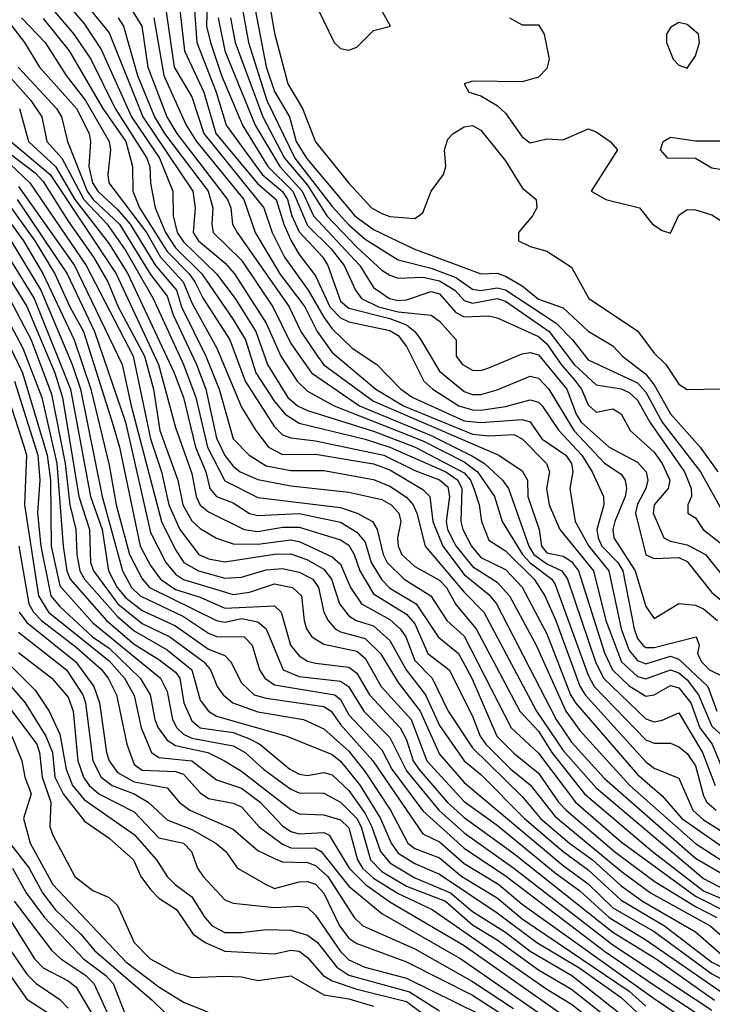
# Model space of a CAD drawing. Header units: metres. Extents: x -51132 to -49532, y -231222 to -229437.
# Tile 593 of 656: x -50142 to -50100, y -229886 to -229826. Entities that reach past the tile are written whole.
import ezdxf

# ---------------------------------------------------------------- set-up
doc = ezdxf.new("R2010")
doc.units = ezdxf.units.M
for name, color, linetype in [('CONTOUR_HALF', 8, 'Continuous'), ('CONTOUR_INDEX', 1, 'Continuous'), ('CONTOUR_INTER', 3, 'Continuous')]:
    doc.layers.add(name, color=color, linetype=linetype)

msp = doc.modelspace()

# ---------------------------------------------------------------- linework, layer by layer
at = {"layer": 'CONTOUR_HALF'}
for points, elevation in [([(-50140.08, -229823.684), (-50137.58, -229826.642), (-50136.58, -229828.17), (-50134.736, -229832.259), (-50133.031, -229834.759), (-50132.236, -229836.759), (-50132.221, -229838.259), (-50131.973, -229839.259), (-50131.58, -229839.837), (-50129.584, -229841.759), (-50128.456, -229843.259), (-50127.204, -229845.259), (-50126.49, -229847.259), (-50125.261, -229849.259), (-50124.679, -229849.759), (-50124.08, -229850.049), (-50120.08, -229851.3), (-50117.544, -229852.259), (-50114.58, -229853.813), (-50114.201, -229854.259), (-50113.992, -229854.759), (-50113.674, -229855.759), (-50113.534, -229856.759), (-50113.08, -229857.903), (-50112.08, -229858.548), (-50110.35, -229860.259), (-50109.707, -229861.259), (-50109.024, -229862.759), (-50107.58, -229866.736), (-50107.26, -229867.259), (-50103.58, -229871.332), (-50103.08, -229871.7), (-50101.58, -229872.309), (-50100.724, -229874.259), (-50100.08, -229874.828), (-50096.58, -229877.028)], 25.5), ([(-50131.867, -229825.259), (-50131.535, -229828.259), (-50130.348, -229830.759), (-50129.62, -229833.259), (-50127.08, -229836.311), (-50125.969, -229837.259), (-50125.517, -229838.759), (-50125.08, -229839.73), (-50124.58, -229840.593), (-50123.58, -229841.879), (-50122.719, -229843.759), (-50122.08, -229844.436), (-50121.58, -229844.667), (-50119.08, -229845.189), (-50118.58, -229845.496), (-50118.08, -229846.166), (-50117.031, -229848.259), (-50116.48, -229848.759), (-50114.906, -229849.759), (-50114.08, -229850.01), (-50113.58, -229850.017), (-50112.08, -229849.796), (-50110.58, -229849.394), (-50110.08, -229849.536), (-50109.868, -229849.759), (-50108.843, -229851.259), (-50107.462, -229852.759), (-50106.839, -229853.759), (-50106.142, -229855.259), (-50106.128, -229855.759), (-50106.539, -229857.259), (-50106.459, -229857.759), (-50106.238, -229858.259), (-50105.281, -229859.259), (-50104.973, -229859.759), (-50104.276, -229863.259), (-50104.08, -229863.848), (-50103.77, -229864.259), (-50103.58, -229864.404), (-50103.08, -229864.404), (-50100.527, -229863.759), (-50100.348, -229864.259), (-50100.447, -229864.759), (-50100.216, -229865.259), (-50099.723, -229865.759), (-50098.686, -229866.259)], 22.5), ([(-50130.149, -229825.259), (-50130.183, -229826.759), (-50129.953, -229827.759), (-50129.292, -229829.759), (-50128.02, -229832.759), (-50126.471, -229835.259), (-50124.967, -229836.759), (-50124.08, -229838.833), (-50122.643, -229840.259), (-50121.857, -229841.259), (-50121.176, -229842.759), (-50120.813, -229843.259), (-50119.775, -229843.759), (-50118.58, -229844.074), (-50116.58, -229844.261), (-50116.08, -229844.634), (-50115.065, -229845.759), (-50115.074, -229846.759), (-50114.685, -229847.259), (-50114.08, -229847.608), (-50113.58, -229847.619), (-50113.08, -229847.467), (-50111.08, -229846.621), (-50110.58, -229846.521), (-50110.08, -229846.677), (-50108.366, -229848.759), (-50107.805, -229850.259), (-50107.5, -229850.759), (-50105.809, -229852.259), (-50104.08, -229853.181), (-50103.561, -229853.759), (-50103.46, -229854.259), (-50103.586, -229854.759), (-50104.08, -229855.725), (-50104.214, -229856.259), (-50103.58, -229858.791), (-50103.08, -229859), (-50101.58, -229858.952), (-50101.08, -229859.188), (-50099.58, -229861.075), (-50098.146, -229862.259)], 21.5), ([(-50127.252, -229825.759), (-50126.58, -229829.219), (-50126.08, -229830.716), (-50125.17, -229832.259), (-50124.759, -229833.759), (-50124.126, -229834.759), (-50121.203, -229838.259), (-50120.08, -229839.078), (-50117.639, -229840.259), (-50113.58, -229841.761), (-50112.58, -229841.716), (-50112.08, -229841.901), (-50111.08, -229842.487), (-50110.08, -229843.304), (-50108.58, -229843.827), (-50107.08, -229845.232), (-50105.58, -229846.125), (-50104.992, -229846.759), (-50103.58, -229847.852), (-50103.08, -229848.483), (-50102.08, -229850.241), (-50100.284, -229852.259), (-50099.225, -229853.759)], 19.5), ([(-50123.435, -229825.759), (-50122.468, -229827.759), (-50122.08, -229828.121), (-50121.58, -229828.227), (-50121.08, -229828.036), (-50120.08, -229827.028), (-50119.041, -229826.759), (-50119.607, -229825.759)], 18.5), ([(-50142.08, -229826.622), (-50141.211, -229827.759), (-50140.313, -229829.259), (-50138.076, -229831.759), (-50137.301, -229833.259), (-50137.212, -229833.759), (-50137.314, -229835.259), (-50137.091, -229836.259), (-50136.782, -229836.759), (-50135.58, -229837.86), (-50134.808, -229838.759), (-50133.28, -229841.259), (-50132.008, -229842.759), (-50131.697, -229843.759), (-50130.238, -229846.759), (-50129.427, -229848.759), (-50128.58, -229851.762), (-50127.599, -229852.759), (-50126.58, -229853.389), (-50125.08, -229853.687), (-50123.08, -229853.679), (-50120.08, -229854.224), (-50119.08, -229854.628), (-50118.08, -229855.296), (-50117.683, -229855.759), (-50117.453, -229856.259), (-50116.946, -229858.259), (-50114.58, -229861.056), (-50113.4, -229862.259), (-50110.211, -229868.259), (-50108.58, -229870.632), (-50106.58, -229872.901), (-50100.08, -229878.387), (-50094.605, -229881.259)], 27.5), ([(-50140.08, -229826.293), (-50138.518, -229828.259), (-50136.481, -229831.759), (-50135.081, -229833.759), (-50134.685, -229835.259), (-50134.655, -229836.759), (-50134.246, -229837.759), (-50132.58, -229840.423), (-50131.234, -229841.759), (-50130.896, -229842.259), (-50130.403, -229843.259), (-50128.788, -229845.759), (-50127.844, -229848.259), (-50126.08, -229851.026), (-50125.58, -229851.527), (-50125.08, -229851.708), (-50123.58, -229851.882), (-50119.444, -229852.759), (-50117.58, -229853.687), (-50116.08, -229854.25), (-50115.58, -229854.674), (-50115.473, -229855.259), (-50115.679, -229856.759), (-50115.588, -229857.259), (-50115.08, -229858.238), (-50114.08, -229859.495), (-50112.58, -229860.442), (-50111.838, -229861.259), (-50110.23, -229864.259), (-50108.426, -229868.259), (-50107.58, -229869.427), (-50104.553, -229872.759), (-50100.58, -229876.26), (-50097.08, -229878.534)], 26.5), ([(-50135.536, -229826.259), (-50135.224, -229826.759), (-50134.368, -229829.759), (-50133.336, -229832.259), (-50132.729, -229833.259), (-50130.101, -229836.759), (-50129.804, -229837.759), (-50129.876, -229838.759), (-50129.782, -229839.259), (-50128.08, -229840.938), (-50126.183, -229843.759), (-50125.08, -229845.989), (-50123.829, -229847.759), (-50120.916, -229849.759), (-50116.58, -229851.563), (-50114.08, -229852.802), (-50113.355, -229853.259), (-50112.263, -229854.259), (-50111.898, -229854.759), (-50110.676, -229858.259), (-50110.371, -229858.759), (-50109.58, -229859.338), (-50108.667, -229859.759), (-50108.325, -229860.259), (-50106.633, -229865.259), (-50106.153, -229866.259), (-50103.58, -229868.71), (-50103.08, -229868.894), (-50102.58, -229868.808), (-50101.58, -229868.359), (-50100.153, -229870.759), (-50099.372, -229872.759)], 24.5), ([(-50133.39, -229826.259), (-50132.782, -229829.759), (-50131.432, -229832.759), (-50130.798, -229833.759), (-50127.927, -229837.259), (-50127.251, -229839.259), (-50125.748, -229841.759), (-50124.232, -229843.759), (-50123.488, -229845.259), (-50122.58, -229846.527), (-50119.927, -229848.759), (-50118.253, -229849.759), (-50114.08, -229851.471), (-50113.08, -229851.577), (-50111.58, -229851.505), (-50111.08, -229851.76), (-50109.601, -229853.259), (-50109.416, -229853.759), (-50109.587, -229854.759), (-50109.442, -229855.759), (-50108.779, -229857.259), (-50106.748, -229859.759), (-50105.995, -229862.759), (-50105.05, -229865.259), (-50104.08, -229866.147), (-50103.58, -229866.306), (-50102.08, -229865.749), (-50101.58, -229865.94), (-50101.08, -229866.357), (-50100.398, -229867.259), (-50099.58, -229869.163), (-50098.396, -229870.259)], 23.5), ([(-50128.735, -229826.259), (-50128.454, -229827.759), (-50126.782, -229832.259), (-50125.462, -229834.759), (-50124.08, -229836.389), (-50122.898, -229838.259), (-50121.08, -229840.159), (-50119.58, -229841.537), (-50119.08, -229841.853), (-50118.58, -229842.039), (-50117.08, -229841.97), (-50116.08, -229842.186), (-50115.141, -229842.759), (-50114.58, -229843.378), (-50114.08, -229843.543), (-50112.58, -229843.265), (-50112.08, -229843.423), (-50109.427, -229845.259), (-50107.925, -229847.259), (-50106.58, -229848.492), (-50105.08, -229848.733), (-50104.58, -229848.961), (-50104.08, -229849.418), (-50103.337, -229850.759), (-50101.235, -229853.759), (-50100.84, -229854.759), (-50100.81, -229855.259), (-50101.044, -229855.759), (-50101.028, -229856.259), (-50100.58, -229856.537), (-50100.11, -229857.259), (-50099.08, -229858.062)], 20.5), ([(-50111.832, -229826.259), (-50111.08, -229826.681), (-50110.08, -229826.689), (-50109.746, -229827.259), (-50109.432, -229828.759), (-50109.58, -229829.34), (-50110.08, -229829.848), (-50111.08, -229830.135), (-50114.08, -229830.096), (-50114.593, -229830.259), (-50114.302, -229830.759), (-50113.58, -229830.986), (-50112.58, -229831.578), (-50112.08, -229832.038), (-50111.08, -229833.471), (-50110.58, -229833.825), (-50109.58, -229833.6), (-50108.58, -229833.657), (-50107.08, -229832.985), (-50106.58, -229833.158), (-50105.742, -229833.759), (-50105.297, -229834.259), (-50106.896, -229836.759), (-50106.002, -229837.259), (-50103.972, -229837.759), (-50103.175, -229838.759), (-50102.58, -229839.14), (-50102.08, -229839.305), (-50101.58, -229838.209), (-50101.08, -229837.872), (-50100.58, -229837.898), (-50099.58, -229838.196), (-50098.58, -229838.843)], 18.5), ([(-50142.623, -229829.259), (-50140.829, -229831.259), (-50140.172, -229832.259), (-50139.855, -229833.759), (-50138.952, -229834.759), (-50137.624, -229837.259), (-50136.207, -229838.759), (-50135.08, -229840.373), (-50133.418, -229843.259), (-50131.577, -229847.259), (-50130.841, -229849.259), (-50130.141, -229852.259), (-50129.08, -229854.312), (-50127.08, -229855.313), (-50122.08, -229855.913), (-50121.073, -229856.259), (-50120.137, -229856.759), (-50119.857, -229857.259), (-50119.489, -229858.759), (-50119.248, -229859.259), (-50118.227, -229860.259), (-50116.603, -229861.259), (-50115.628, -229862.759), (-50114.58, -229863.709), (-50111.733, -229869.259), (-50110.08, -229870.796), (-50107.842, -229873.759), (-50105.08, -229876.176), (-50100.58, -229879.468), (-50098.58, -229880.467)], 28.5), ([(-50142.038, -229833.759), (-50139.665, -229835.759), (-50135.658, -229841.759), (-50133.091, -229847.259), (-50132.08, -229851.082), (-50131.08, -229853.865), (-50130.81, -229855.259), (-50130.58, -229855.773), (-50130.08, -229856.179), (-50127.907, -229857.259), (-50127.08, -229857.38), (-50125.58, -229857.102), (-50124.58, -229857.117), (-50122.08, -229857.875), (-50121.58, -229858.201), (-50121.25, -229858.759), (-50120.906, -229859.759), (-50120.08, -229861.139), (-50118.08, -229862.375), (-50117.58, -229862.968), (-50116.779, -229864.759), (-50115.486, -229865.759), (-50114.08, -229868.561), (-50113.621, -229869.759), (-50113.268, -229870.259), (-50111.755, -229871.759), (-50110.58, -229872.71), (-50109.08, -229874.637), (-50105.08, -229877.953), (-50103.291, -229879.259), (-50099.691, -229881.259), (-50098.08, -229882.638)], 29.5), ([(-50102.524, -229833.759), (-50102.08, -229833.491), (-50100.58, -229833.709), (-50099.08, -229833.701), (-50098.523, -229834.259), (-50098.457, -229834.759), (-50098.574, -229835.259), (-50099.08, -229835.438), (-50099.58, -229835.362), (-50100.58, -229834.776), (-50102.242, -229834.759), (-50102.697, -229834.259), (-50102.524, -229833.759)], 18.5), ([(-50142.472, -229834.759), (-50140.885, -229836.259), (-50137.476, -229841.259), (-50134.635, -229846.759), (-50133.586, -229851.759), (-50132.917, -229853.759), (-50132.481, -229855.759), (-50131.812, -229857.259), (-50130.652, -229858.759), (-50130.08, -229859.029), (-50129.08, -229859.2), (-50126.08, -229858.747), (-50125.08, -229858.719), (-50124.08, -229859.084), (-50123.08, -229859.646), (-50122.611, -229860.259), (-50122.138, -229861.759), (-50121.58, -229862.488), (-50121.12, -229862.759), (-50120.08, -229863.08), (-50119.08, -229863.97), (-50118.095, -229865.759), (-50116.927, -229867.259), (-50116.08, -229869.121), (-50114.58, -229871.255), (-50113.58, -229872.097), (-50110.92, -229874.759), (-50108.58, -229876.757), (-50107.08, -229877.864), (-50105.08, -229879.704), (-50102.448, -229881.259), (-50099.58, -229883.466), (-50097.08, -229884.694)], 30.5), ([(-50141.67, -229837.259), (-50138.64, -229841.759), (-50136.976, -229845.259), (-50135.102, -229850.759), (-50133.58, -229857.439), (-50132.652, -229859.259), (-50132.08, -229859.949), (-50131.58, -229860.287), (-50128.58, -229861.181), (-50127.58, -229861.04), (-50126.08, -229860.54), (-50124.987, -229860.759), (-50124.447, -229861.259), (-50124.267, -229862.759), (-50124.135, -229863.259), (-50123.812, -229863.759), (-50123.08, -229864.201), (-50121.08, -229864.613), (-50120.58, -229865.052), (-50119.608, -229866.759), (-50117.802, -229868.759), (-50116.842, -229871.259), (-50114.58, -229873.723), (-50112.58, -229875.157), (-50109.08, -229878.056), (-50107.58, -229879.143), (-50105.797, -229880.759), (-50103.58, -229882.097), (-50099.08, -229885.213)], 31.5), ([(-50142.75, -229837.759), (-50141.283, -229839.759), (-50140.08, -229841.78), (-50138.21, -229845.759), (-50137.203, -229848.759), (-50136.08, -229853.354), (-50135.662, -229855.759), (-50134.848, -229858.759), (-50134.08, -229860.24), (-50133.636, -229860.759), (-50129.58, -229862.772), (-50129.08, -229862.858), (-50128.08, -229862.64), (-50127.08, -229862.847), (-50126.58, -229863.264), (-50125.54, -229865.759), (-50124.58, -229866.163), (-50122.08, -229866.443), (-50121.59, -229866.759), (-50120.663, -229868.259), (-50119.08, -229869.858), (-50118.08, -229871.874), (-50116.111, -229874.259), (-50114.58, -229875.627), (-50111.58, -229877.76), (-50105.58, -229882.4), (-50099.58, -229886.373)], 32.5), ([(-50142.81, -229839.759), (-50140.623, -229843.259), (-50138.434, -229848.759), (-50137.222, -229855.259), (-50136.521, -229857.259), (-50136.136, -229859.759), (-50135.609, -229860.759), (-50135.08, -229861.399), (-50134.08, -229862.149), (-50132.08, -229863.082), (-50130.08, -229864.5), (-50129.08, -229864.891), (-50128.714, -229865.259), (-50128.08, -229866.53), (-50127.31, -229867.259), (-50126.58, -229867.471), (-50123.08, -229867.98), (-50122.636, -229868.259), (-50122.08, -229869.067), (-50120.108, -229871.259), (-50117.08, -229875.686), (-50116.08, -229876.167), (-50114.58, -229877.474), (-50112.477, -229878.759), (-50111.08, -229879.94), (-50103.08, -229885.652), (-50101.08, -229887.01)], 33.5), ([(-50144.735, -229840.759), (-50141.344, -229847.759), (-50139.851, -229852.759), (-50139.641, -229854.259), (-50139.594, -229858.259), (-50139.08, -229860.658), (-50137.08, -229862.909), (-50132.983, -229866.259), (-50132.58, -229867.055), (-50132.259, -229868.759), (-50131.986, -229869.259), (-50131.58, -229869.646), (-50131.08, -229869.887), (-50128.58, -229870.363), (-50127.852, -229870.759), (-50126.749, -229871.759), (-50125.08, -229872.98), (-50124.58, -229873.207), (-50123.08, -229873.229), (-50122.08, -229873.775), (-50121.08, -229874.764), (-50120.822, -229875.259), (-50120.255, -229877.259), (-50119.58, -229877.972), (-50118.08, -229878.845), (-50115.724, -229879.759), (-50114.08, -229881.195), (-50112.58, -229882.098), (-50110.08, -229883.919), (-50108.08, -229885.097), (-50105.08, -229887.474)], 35.5), ([(-50143.201, -229841.259), (-50140.818, -229845.759), (-50139.58, -229849.063), (-50138.746, -229853.259), (-50138.467, -229855.759), (-50138.112, -229857.259), (-50138.049, -229858.759), (-50137.867, -229859.759), (-50137.578, -229860.259), (-50135.58, -229862.527), (-50134.58, -229863.388), (-50132.58, -229864.545), (-50131.08, -229865.743), (-50130.58, -229867.581), (-50130.08, -229868.262), (-50129.58, -229868.563), (-50125.325, -229869.759), (-50122.58, -229870.883), (-50122.08, -229871.281), (-50120.878, -229872.759), (-50119.646, -229874.759), (-50119.011, -229876.259), (-50118.58, -229876.852), (-50117.58, -229877.473), (-50116.08, -229878.13), (-50112.58, -229880.472), (-50110.183, -229882.259), (-50107.58, -229883.812), (-50105.08, -229885.598), (-50104.08, -229886.531)], 34.5), ([(-50142.372, -229848.759), (-50141.228, -229852.259), (-50141.106, -229852.759), (-50141.21, -229855.759), (-50140.368, -229861.259), (-50139.762, -229862.259), (-50136.08, -229865.202), (-50135.166, -229866.259), (-50134.58, -229867.301), (-50134.146, -229869.259), (-50133.533, -229870.759), (-50133.08, -229871.063), (-50131.08, -229871.266), (-50129.58, -229872.416), (-50128.08, -229872.927), (-50126.948, -229873.759), (-50125.58, -229875.202), (-50125.08, -229875.55), (-50124.58, -229875.686), (-50123.08, -229875.606), (-50122.764, -229875.759), (-50121.549, -229877.759), (-50120.559, -229878.759), (-50119.08, -229879.793), (-50114.58, -229882.452), (-50105.58, -229888.78)], 36.5), ([(-50141.535, -229862.259), (-50141.08, -229862.876), (-50138.115, -229865.259), (-50137.019, -229866.759), (-50136.675, -229867.759), (-50136.248, -229870.759), (-50136.08, -229871.27), (-50135.58, -229871.975), (-50134.58, -229872.541), (-50132.58, -229872.901), (-50131.855, -229873.759), (-50131.202, -229874.259), (-50128.58, -229875.41), (-50127.08, -229876.7), (-50126.08, -229877.175), (-50125.58, -229877.371), (-50124.08, -229877.423), (-50123.58, -229877.597), (-50122.84, -229878.259), (-50121.252, -229880.759), (-50120.716, -229881.259), (-50117.58, -229882.641), (-50114.08, -229884.618), (-50111.601, -229886.259)], 37.5), ([(-50141.58, -229864.696), (-50139.565, -229866.259), (-50138.58, -229867.4), (-50138.267, -229868.259), (-50137.982, -229871.259), (-50137.636, -229872.259), (-50137.303, -229872.759), (-50136.716, -229873.259), (-50134.58, -229874.359), (-50133.08, -229875.936), (-50131.577, -229876.259), (-50131.093, -229876.759), (-50130.734, -229877.759), (-50130.4, -229878.259), (-50129.08, -229879.684), (-50128.58, -229879.879), (-50126.08, -229880.155), (-50124.58, -229880.073), (-50124.08, -229880.154), (-50123.58, -229880.608), (-50122.08, -229882.807), (-50121.58, -229883.323), (-50120.608, -229883.759), (-50118.08, -229884.419), (-50113.58, -229886.638)], 38.5), ([(-50142.58, -229866.125), (-50141.183, -229867.759), (-50139.928, -229869.759), (-50139.531, -229870.759), (-50139.37, -229872.259), (-50138.878, -229873.259), (-50137.58, -229874.915), (-50136.08, -229875.951), (-50134.618, -229877.259), (-50134.161, -229878.259), (-50133.58, -229879.048), (-50133.08, -229879.587), (-50132, -229880.259), (-50131.002, -229881.759), (-50130.277, -229882.259), (-50129.08, -229882.781), (-50126.08, -229882.95), (-50125.08, -229882.721), (-50124.58, -229882.783), (-50124.08, -229883.171), (-50123.126, -229884.259), (-50122.58, -229884.581), (-50121.08, -229885.1), (-50118.08, -229885.833), (-50116.58, -229886.952)], 39.5), ([(-50141.992, -229869.759), (-50141.386, -229871.259), (-50141.191, -229872.259), (-50140.814, -229873.259), (-50141.273, -229874.759), (-50140.871, -229876.259), (-50139.494, -229878.759), (-50135.08, -229883.435), (-50133.08, -229884.943), (-50131.58, -229885.886), (-50129.08, -229886.887)], 40.5), ([(-50141.952, -229877.759), (-50141.117, -229879.259), (-50140.01, -229880.759), (-50137.642, -229883.259), (-50136.291, -229884.259), (-50135.841, -229884.759), (-50135.052, -229886.759)], 41.5), ([(-50143.429, -229878.759), (-50140.605, -229883.259), (-50140.08, -229883.807), (-50138.58, -229884.581), (-50138.08, -229884.965), (-50135.852, -229888.759)], 42.5), ([(-50142.821, -229883.259), (-50141.08, -229885.692), (-50139.08, -229886.989)], 43.5)]:
    msp.add_lwpolyline(points, dxfattribs=dict(at, elevation=elevation))
at = {"layer": 'CONTOUR_INDEX'}
for points, elevation in [([(-50138.845, -229823.759), (-50136.08, -229827.167), (-50134.04, -229832.259), (-50131.03, -229836.759), (-50130.878, -229837.759), (-50130.991, -229839.259), (-50130.68, -229839.759), (-50129.08, -229841.109), (-50128.498, -229841.759), (-50126.586, -229844.759), (-50125.698, -229846.759), (-50124.707, -229848.259), (-50124.08, -229848.87), (-50122.455, -229849.759), (-50117.08, -229851.888), (-50114.58, -229853.149), (-50113.781, -229853.759), (-50112.74, -229855.259), (-50112.285, -229856.759), (-50111.048, -229858.759), (-50110.58, -229859.265), (-50109.279, -229860.259), (-50109.08, -229860.579), (-50107.08, -229866.073), (-50106.703, -229866.759), (-50103.58, -229869.991), (-50103.08, -229870.198), (-50102.08, -229870.199), (-50101.58, -229870.419), (-50101.08, -229870.828), (-50100.58, -229871.56), (-50100.08, -229873.374), (-50099.881, -229873.759), (-50099.327, -229874.259)], 25), ([(-50128.008, -229825.759), (-50127.647, -229827.759), (-50126.539, -229831.259), (-50124.851, -229834.759), (-50122.58, -229837.694), (-50121.58, -229838.799), (-50120.58, -229839.675), (-50118.58, -229840.928), (-50116.58, -229841.429), (-50115.08, -229841.983), (-50114.08, -229842.691), (-50113.58, -229842.768), (-50112.58, -229842.605), (-50112.08, -229842.735), (-50109.002, -229844.759), (-50108.026, -229845.759), (-50107.08, -229846.972), (-50104.08, -229848.371), (-50103.58, -229848.937), (-50102.58, -229850.742), (-50100.264, -229853.759), (-50097.485, -229858.759)], 20), ([(-50142.08, -229834.507), (-50140.58, -229835.657), (-50140.08, -229836.18), (-50138.58, -229838.583), (-50137.031, -229840.759), (-50136.161, -229842.259), (-50135.535, -229843.759), (-50133.952, -229846.759), (-50133.399, -229848.759), (-50133.01, -229851.259), (-50131.933, -229854.259), (-50131.628, -229855.759), (-50131.08, -229856.729), (-50130.58, -229857.191), (-50129.58, -229857.772), (-50128.58, -229858.126), (-50127.08, -229858.138), (-50125.08, -229857.871), (-50124.58, -229857.987), (-50122.58, -229858.909), (-50122.08, -229859.356), (-50121.475, -229860.759), (-50120.794, -229861.759), (-50119.08, -229862.711), (-50118.464, -229863.259), (-50118.127, -229863.759), (-50117.58, -229865.191), (-50116.52, -229866.259), (-50115.552, -229868.259), (-50114.08, -229870.475), (-50111.08, -229873.42), (-50109.967, -229874.759), (-50108.201, -229876.259), (-50106.807, -229877.259), (-50105.08, -229878.841), (-50103.773, -229879.759), (-50100.58, -229881.624), (-50098.685, -229883.259)], 30), ([(-50142.927, -229843.259), (-50141.314, -229846.259), (-50140.164, -229849.259), (-50139.252, -229853.259), (-50138.874, -229858.259), (-50138.643, -229859.759), (-50138.446, -229860.259), (-50136.245, -229862.759), (-50134.58, -229864.196), (-50133.08, -229865.118), (-50132.08, -229865.902), (-50131.799, -229866.259), (-50131.558, -229867.759), (-50131.08, -229868.836), (-50130.568, -229869.259), (-50128.58, -229869.553), (-50127.58, -229869.933), (-50126.954, -229870.259), (-50125.145, -229871.759), (-50124.58, -229872.074), (-50124.08, -229872.146), (-50123.08, -229871.967), (-50122.58, -229872.106), (-50121.58, -229873.052), (-50120.58, -229874.45), (-50120.169, -229875.259), (-50119.662, -229876.759), (-50119.08, -229877.449), (-50117.58, -229878.35), (-50115.406, -229879.259), (-50114.08, -229880.382), (-50112.08, -229881.631), (-50110.58, -229882.8), (-50108.068, -229884.259), (-50104.887, -229886.759)], 35), ([(-50143.123, -229866.759), (-50140.475, -229870.259), (-50140.304, -229870.759), (-50140.145, -229872.259), (-50139.623, -229873.759), (-50139.678, -229875.259), (-50139.493, -229875.759), (-50138.174, -229878.259), (-50137.08, -229879.123), (-50136.08, -229879.533), (-50135.58, -229880.029), (-50134.572, -229882.259), (-50133.604, -229883.259), (-50132.08, -229884.079), (-50131.08, -229884.379), (-50129.08, -229884.297), (-50128.08, -229884.347), (-50127.08, -229884.572), (-50125.08, -229884.283), (-50123.08, -229885.429), (-50121.58, -229885.677), (-50120.08, -229886.114)], 40)]:
    msp.add_lwpolyline(points, dxfattribs=dict(at, elevation=elevation))
at = {"layer": 'CONTOUR_INTER'}
for points, elevation in [([(-50126.661, -229823.759), (-50126.08, -229827.199), (-50125.265, -229830.259), (-50124.381, -229831.759), (-50123.58, -229833.764), (-50121.58, -229836.27), (-50120.189, -229837.759), (-50119.58, -229838.115), (-50119.08, -229838.285), (-50117.58, -229838.406), (-50117.08, -229838.069), (-50116.58, -229836.759), (-50115.843, -229835.759), (-50115.695, -229835.259), (-50115.783, -229834.259), (-50115.58, -229833.605), (-50115.26, -229833.259), (-50114.58, -229832.865), (-50114.08, -229832.789), (-50113.58, -229833.065), (-50112.08, -229834.93), (-50111.08, -229836.556), (-50110.222, -229837.259), (-50110.188, -229837.759), (-50110.442, -229838.259), (-50111.292, -229839.259), (-50111.297, -229839.759), (-50110.58, -229840.115), (-50109.58, -229840.394), (-50108.08, -229841.362), (-50107.04, -229843.259), (-50104.08, -229845.209), (-50103.08, -229846.576), (-50102.362, -229847.259), (-50101.58, -229848.441), (-50101.08, -229848.778), (-50099.08, -229848.734)], 19), ([(-50140.58, -229824.477), (-50138.228, -229827.259), (-50137.205, -229828.759), (-50135.734, -229831.759), (-50133.801, -229834.759), (-50133.625, -229835.259), (-50133.58, -229836.285), (-50133.304, -229837.759), (-50132.681, -229839.259), (-50132.08, -229840.187), (-50130.469, -229841.759), (-50128.58, -229844.534), (-50127.834, -229845.759), (-50127.202, -229847.759), (-50126.08, -229849.489), (-50125.422, -229850.259), (-50124.58, -229850.803), (-50120.58, -229851.771), (-50119.08, -229852.257), (-50115.696, -229853.759), (-50114.964, -229854.259), (-50114.716, -229854.759), (-50114.792, -229856.759), (-50114.671, -229857.259), (-50114.148, -229858.259), (-50113.58, -229858.945), (-50112.08, -229859.682), (-50111.08, -229860.742), (-50109.58, -229863.562), (-50108.135, -229867.259), (-50107.831, -229867.759), (-50104.08, -229872.084), (-50102.58, -229873.385), (-50101.391, -229874.759), (-50097.08, -229877.762)], 26), ([(-50130.968, -229825.259), (-50130.773, -229827.759), (-50129.598, -229830.759), (-50129.007, -229832.759), (-50126.812, -229835.759), (-50125.58, -229836.777), (-50125.28, -229837.259), (-50125.023, -229838.259), (-50124.58, -229839.218), (-50123.138, -229840.759), (-50122.85, -229841.259), (-50122.08, -229843.415), (-50121.58, -229843.836), (-50119.08, -229844.471), (-50118.08, -229844.863), (-50117.566, -229845.259), (-50117.204, -229845.759), (-50116.08, -229847.668), (-50114.58, -229848.89), (-50114.08, -229849.071), (-50113.58, -229849.068), (-50112.58, -229848.791), (-50110.58, -229847.966), (-50110.08, -229848.087), (-50109.461, -229848.759), (-50107.947, -229851.259), (-50106.08, -229853.241), (-50105.08, -229853.894), (-50104.838, -229854.259), (-50104.76, -229854.759), (-50104.835, -229855.259), (-50105.455, -229856.759), (-50105.575, -229857.259), (-50105.527, -229857.759), (-50104.226, -229859.759), (-50103.58, -229861.922), (-50103.08, -229862.637), (-50101.58, -229861.736), (-50100.58, -229861.826), (-50100.08, -229862.063), (-50099.231, -229862.759)], 22), ([(-50134.743, -229825.759), (-50134.11, -229826.759), (-50133.751, -229829.259), (-50132.604, -229832.259), (-50131.993, -229833.259), (-50128.916, -229837.259), (-50128.713, -229837.759), (-50128.611, -229838.759), (-50128.34, -229839.259), (-50125.18, -229843.759), (-50124.488, -229845.259), (-50123.477, -229846.759), (-50123.08, -229847.287), (-50120.08, -229849.488), (-50112.482, -229852.759), (-50111.08, -229853.689), (-50110.753, -229854.259), (-50110.727, -229855.259), (-50110.041, -229857.259), (-50109.895, -229858.259), (-50109.58, -229858.656), (-50108.58, -229858.859), (-50108.08, -229859.18), (-50107.66, -229859.759), (-50106.08, -229864.712), (-50105.605, -229865.759), (-50104.58, -229866.726), (-50103.58, -229867.349), (-50103.08, -229867.262), (-50102.08, -229866.71), (-50101.58, -229866.844), (-50100.847, -229867.759), (-50100.303, -229869.259), (-50099.57, -229870.259), (-50098.94, -229871.759)], 24), ([(-50132.647, -229825.759), (-50132.142, -229829.259), (-50131.08, -229831.054), (-50130.362, -229833.259), (-50126.729, -229837.759), (-50126.213, -229839.259), (-50125.459, -229840.759), (-50124.026, -229842.759), (-50123.08, -229844.391), (-50122.58, -229845.102), (-50121.374, -229846.259), (-50119.878, -229847.259), (-50118.419, -229848.759), (-50117.7, -229849.259), (-50114.58, -229850.67), (-50113.58, -229850.775), (-50111.08, -229850.586), (-50110.58, -229850.74), (-50109.887, -229851.759), (-50108.419, -229852.759), (-50108.082, -229853.259), (-50108.01, -229853.759), (-50108.175, -229854.759), (-50107.867, -229856.759), (-50107.037, -229858.259), (-50105.814, -229859.759), (-50105.079, -229863.259), (-50104.58, -229864.59), (-50104.08, -229865.189), (-50103.58, -229865.386), (-50102.08, -229864.93), (-50101.58, -229865.106), (-50099.821, -229866.759), (-50099.271, -229868.259)], 23), ([(-50141.39, -229826.259), (-50139.961, -229827.759), (-50138.688, -229829.759), (-50137.517, -229831.259), (-50136.091, -229833.759), (-50136.003, -229834.259), (-50136.179, -229835.759), (-50136.111, -229836.259), (-50133.837, -229839.259), (-50132.976, -229840.759), (-50131.596, -229842.259), (-50131.08, -229843.519), (-50129.567, -229846.259), (-50128.08, -229849.833), (-50127.21, -229851.259), (-50126.433, -229852.259), (-50125.58, -229852.712), (-50123.58, -229852.69), (-50120.08, -229853.271), (-50119.08, -229853.636), (-50117.08, -229854.837), (-50116.673, -229855.259), (-50116.474, -229856.759), (-50115.883, -229858.259), (-50114.58, -229859.987), (-50113.08, -229861.19), (-50112.615, -229861.759), (-50109.005, -229868.759), (-50108.08, -229870.123), (-50106.08, -229872.341), (-50100.58, -229877.16), (-50095.58, -229880.056)], 27), ([(-50129.486, -229826.259), (-50129.079, -229828.259), (-50127.244, -229832.759), (-50125.752, -229835.259), (-50124.388, -229836.759), (-50123.716, -229838.259), (-50120.905, -229841.259), (-50120.08, -229842.602), (-50119.115, -229843.259), (-50118.58, -229843.376), (-50118.08, -229843.349), (-50116.58, -229842.837), (-50116.08, -229842.985), (-50115.08, -229844.112), (-50114.58, -229844.376), (-50113.08, -229844.318), (-50112.58, -229844.434), (-50110.08, -229845.552), (-50109.58, -229846.01), (-50108.715, -229847.259), (-50107.838, -229848.259), (-50107.483, -229848.759), (-50107.08, -229849.691), (-50106.58, -229850.154), (-50105.58, -229849.933), (-50105.08, -229850.248), (-50104.518, -229851.259), (-50103.08, -229852.568), (-50102.582, -229853.259), (-50102.128, -229854.259), (-50102.226, -229854.759), (-50103.066, -229855.759), (-50103.136, -229856.259), (-50102.479, -229857.759), (-50102.08, -229857.962), (-50101.08, -229858.172), (-50099.956, -229858.759), (-50098.58, -229860.501)], 21), ([(-50101.58, -229826.546), (-50102.08, -229826.85), (-50102.317, -229827.259), (-50102.322, -229827.759), (-50101.924, -229828.759), (-50101.58, -229829.126), (-50101.08, -229829.319), (-50100.58, -229828.554), (-50100.336, -229827.759), (-50100.382, -229827.259), (-50101.08, -229826.673), (-50101.58, -229826.546)], 18), ([(-50141.595, -229829.259), (-50139.276, -229831.759), (-50138.982, -229832.259), (-50138.614, -229833.759), (-50137.418, -229836.759), (-50137.048, -229837.259), (-50135.468, -229838.759), (-50133.58, -229841.815), (-50132.58, -229843.124), (-50132.219, -229844.259), (-50130.806, -229847.259), (-50130.233, -229848.759), (-50129.58, -229851.714), (-50129.08, -229852.769), (-50128.58, -229853.424), (-50128.153, -229853.759), (-50127.08, -229854.225), (-50125.08, -229854.605), (-50121.58, -229854.982), (-50119.58, -229855.433), (-50119, -229855.759), (-50118.543, -229856.259), (-50118.412, -229856.759), (-50118.624, -229857.759), (-50118.59, -229858.259), (-50118.36, -229858.759), (-50117.58, -229859.5), (-50116.08, -229860.32), (-50115.654, -229860.759), (-50115.08, -229861.787), (-50113.849, -229863.259), (-50111.221, -229868.259), (-50110.08, -229869.473), (-50109.27, -229870.759), (-50107.285, -229873.259), (-50103.183, -229876.759), (-50100.08, -229879.138), (-50098.58, -229879.777)], 28), ([(-50141.526, -229831.759), (-50140.967, -229833.759), (-50139.332, -229835.259), (-50138.163, -229837.259), (-50136.08, -229839.94), (-50134.949, -229841.759), (-50132.141, -229847.759), (-50131.595, -229849.259), (-50130.849, -229852.259), (-50130.227, -229853.759), (-50129.991, -229854.759), (-50129.582, -229855.259), (-50128.58, -229855.646), (-50127.58, -229856.282), (-50127.08, -229856.395), (-50124.58, -229856.278), (-50122.08, -229856.807), (-50121.08, -229857.412), (-50120.58, -229858.027), (-50120.213, -229859.259), (-50119.58, -229860.298), (-50119.08, -229860.799), (-50117.482, -229861.759), (-50116.153, -229863.759), (-50114.933, -229864.759), (-50114.121, -229866.259), (-50112.598, -229869.759), (-50111.58, -229870.798), (-50110.08, -229872.004), (-50108.872, -229873.759), (-50108.397, -229874.259), (-50105.475, -229876.759), (-50103.08, -229878.545), (-50100.58, -229880.095), (-50099.278, -229880.759)], 29), ([(-50141.58, -229836.467), (-50138.191, -229841.259), (-50135.293, -229847.259), (-50134.763, -229849.759), (-50132.915, -229856.759), (-50132.08, -229858.484), (-50131.56, -229859.259), (-50130.682, -229859.759), (-50129.08, -229860.194), (-50128.08, -229860.13), (-50126.58, -229859.685), (-50125.58, -229859.613), (-50124.58, -229859.834), (-50123.754, -229860.259), (-50123.412, -229860.759), (-50123.088, -229862.259), (-50122.827, -229862.759), (-50122.407, -229863.259), (-50122.08, -229863.444), (-50120.58, -229863.863), (-50119.645, -229864.759), (-50118.58, -229866.526), (-50117.246, -229868.259), (-50116.08, -229870.868), (-50114.58, -229872.579), (-50108.58, -229877.596), (-50107.08, -229878.716), (-50105.58, -229880.158), (-50103.08, -229881.609), (-50099.58, -229884.171), (-50097.58, -229885.235)], 31), ([(-50142.397, -229837.259), (-50140.585, -229839.759), (-50139.38, -229841.759), (-50138.48, -229843.759), (-50137.644, -229845.259), (-50135.912, -229850.759), (-50135.472, -229852.259), (-50134.214, -229858.259), (-50133.58, -229859.439), (-50132.971, -229860.259), (-50132.08, -229860.881), (-50130.58, -229861.354), (-50129.08, -229862.006), (-50126.08, -229861.871), (-50125.661, -229862.259), (-50125.096, -229864.259), (-50124.58, -229864.9), (-50124.08, -229865.228), (-50123.58, -229865.357), (-50121.58, -229865.586), (-50121.08, -229865.962), (-50120.319, -229867.259), (-50118.47, -229869.259), (-50118.08, -229870), (-50117.666, -229871.259), (-50117.331, -229871.759), (-50115.605, -229873.759), (-50114.58, -229874.701), (-50111.58, -229876.882), (-50105.58, -229881.646), (-50102.954, -229883.259), (-50099.415, -229885.759)], 32), ([(-50143.555, -229839.759), (-50141.08, -229843.747), (-50139.385, -229847.759), (-50138.919, -229849.259), (-50137.918, -229855.259), (-50137.27, -229857.259), (-50137.21, -229859.259), (-50137.041, -229859.759), (-50135.561, -229861.759), (-50134.08, -229862.936), (-50132.413, -229863.759), (-50130.351, -229865.259), (-50129.954, -229865.759), (-50129.553, -229866.759), (-50129.184, -229867.259), (-50128.588, -229867.759), (-50127.08, -229868.3), (-50124.323, -229868.759), (-50123.08, -229869.316), (-50121.58, -229870.677), (-50120.58, -229871.931), (-50119.046, -229874.259), (-50117.996, -229876.259), (-50117.58, -229876.572), (-50116.08, -229877.135), (-50114.716, -229878.259), (-50112.58, -229879.563), (-50111.08, -229880.826), (-50104.58, -229885.204), (-50103.58, -229886.123)], 34), ([(-50142.08, -229839.684), (-50140.231, -229842.759), (-50138.32, -229847.259), (-50137.816, -229848.759), (-50136.506, -229855.259), (-50135.276, -229859.759), (-50134.729, -229860.759), (-50134.21, -229861.259), (-50131.58, -229862.515), (-50130.08, -229863.531), (-50129.58, -229863.728), (-50127.908, -229863.759), (-50127.42, -229864.259), (-50126.988, -229865.759), (-50126.668, -229866.259), (-50126.08, -229866.653), (-50122.414, -229867.259), (-50122.08, -229867.55), (-50121.58, -229868.482), (-50119.58, -229870.596), (-50118.972, -229871.759), (-50117.08, -229874.291), (-50114.58, -229876.557), (-50112.023, -229878.259), (-50106.08, -229882.783), (-50103.08, -229884.842), (-50100.164, -229886.759)], 33), ([(-50141.823, -229848.259), (-50140.405, -229852.759), (-50140.28, -229854.259), (-50140.431, -229856.259), (-50140.228, -229858.259), (-50139.618, -229861.259), (-50139.08, -229861.916), (-50137.097, -229863.759), (-50136.08, -229864.438), (-50134.214, -229866.259), (-50133.597, -229867.259), (-50133.325, -229868.759), (-50133.111, -229869.259), (-50132.58, -229870.021), (-50132.08, -229870.328), (-50130.121, -229870.759), (-50129.098, -229871.259), (-50128.08, -229871.88), (-50125.08, -229874.205), (-50124.58, -229874.468), (-50123.08, -229874.542), (-50122.08, -229874.845), (-50121.58, -229875.311), (-50121.041, -229877.259), (-50120.737, -229877.759), (-50120.08, -229878.377), (-50118.58, -229879.307), (-50116.513, -229880.259), (-50109.58, -229885.096), (-50108.08, -229885.993), (-50105.58, -229887.956)], 36), ([(-50141.559, -229858.259), (-50140.95, -229861.759), (-50140.682, -229862.259), (-50140.181, -229862.759), (-50138.08, -229864.378), (-50136.58, -229865.72), (-50136.149, -229866.259), (-50135.648, -229867.259), (-50135.028, -229870.259), (-50134.58, -229871.494), (-50134.08, -229871.836), (-50132.08, -229871.902), (-50131.58, -229872.076), (-50130.58, -229873.209), (-50130.08, -229873.553), (-50128.58, -229873.822), (-50128.08, -229874.053), (-50126.995, -229875.259), (-50125.58, -229876.308), (-50125.08, -229876.536), (-50123.58, -229876.554), (-50123.239, -229876.759), (-50121.58, -229878.848), (-50119.58, -229880.503), (-50114.794, -229883.259), (-50099.08, -229894.141)], 37), ([(-50141.58, -229863.469), (-50138.67, -229865.759), (-50137.689, -229867.259), (-50137.515, -229867.759), (-50137.075, -229871.259), (-50136.572, -229872.259), (-50135.914, -229872.759), (-50134.58, -229873.261), (-50133.732, -229873.759), (-50132.58, -229874.842), (-50131.08, -229875.428), (-50129.617, -229876.259), (-50129.016, -229876.759), (-50128.318, -229877.759), (-50126.58, -229878.76), (-50126.08, -229878.988), (-50124.58, -229878.595), (-50124.08, -229878.578), (-50123.58, -229878.736), (-50123.08, -229879.272), (-50122.143, -229881.259), (-50121.58, -229882.01), (-50121.08, -229882.331), (-50118.08, -229883.432), (-50114.08, -229885.464), (-50112.08, -229886.744)], 38), ([(-50142.08, -229865.467), (-50140.58, -229866.992), (-50139.733, -229868.259), (-50139.08, -229869.65), (-50138.702, -229871.759), (-50138.302, -229872.759), (-50137.58, -229873.628), (-50134.58, -229875.724), (-50133.221, -229877.259), (-50132.571, -229878.259), (-50132.094, -229878.759), (-50131.08, -229879.492), (-50130.299, -229880.759), (-50129.85, -229881.259), (-50129.08, -229881.65), (-50128.08, -229881.664), (-50126.58, -229881.48), (-50125.08, -229881.518), (-50124.08, -229881.816), (-50123.475, -229882.259), (-50122.294, -229883.759), (-50121.58, -229884.236), (-50117.901, -229885.259), (-50116.08, -229886.414)], 39), ([(-50142.103, -229876.259), (-50140.932, -229877.759), (-50140.136, -229879.259), (-50139.368, -229880.259), (-50137.796, -229881.759), (-50136.967, -229882.759), (-50133.488, -229885.759), (-50132.08, -229887.136)], 41), ([(-50141.847, -229879.759), (-50139.58, -229882.731), (-50139.025, -229883.259), (-50137.503, -229884.259), (-50137.015, -229884.759), (-50135.863, -229887.259)], 42), ([(-50142.08, -229882.71), (-50141.08, -229884.183), (-50140.515, -229884.759), (-50139.08, -229885.724), (-50138.58, -229886.246)], 43)]:
    msp.add_lwpolyline(points, dxfattribs=dict(at, elevation=elevation))

doc.saveas('drawing.dxf')
